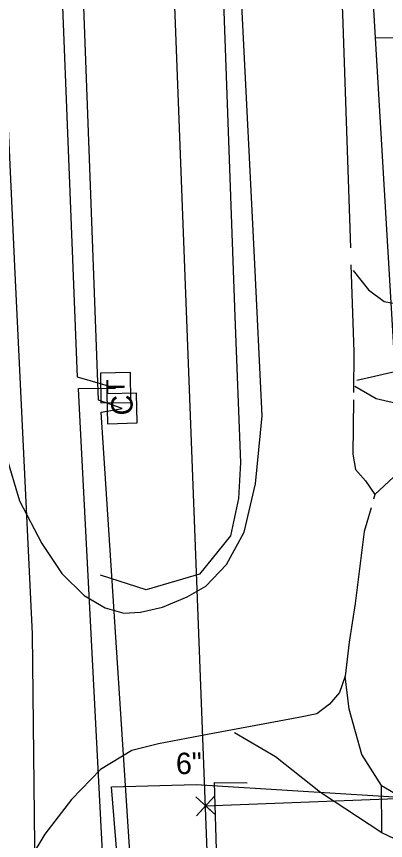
# Model space of a CAD drawing. Extents: x 3040896 to 3051146, y 687568 to 732976.
# Drawn here: x 3050432.3 to 3050501.2, y 693009.1 to 693163 of the extents above; entities that cross this region are included whole.
import ezdxf

# ---------------------------------------------------------------- set-up
doc = ezdxf.new("R2010")
doc.units = 0
for name, color, linetype in [('Exist Other Culture Fence Line', 7, 'Continuous'), ('Exist Property Corner CELL', 7, 'Continuous'), ('Exist Property Line', 7, 'Continuous'), ('Exist Right of Way Line', 7, 'Continuous'), ('Exist Roads Change in Surface', 7, 'Continuous'), ('Exist Roads EOP', 7, 'Continuous'), ('Exist Roads EOP Other', 7, 'Continuous'), ('Exist Roads Soil', 7, 'Continuous'), ('Exist Utilities Telephone Pedestal CELL', 7, 'Continuous'), ('Exist Utilities Telephone UG Cable', 7, 'Continuous'), ('Exist Utilities Telephone UG Conduit SUE', 7, 'Continuous'), ('Exist Utilities TV Pedestal CELL', 7, 'Continuous'), ('Exist Utilities TV UG Cable', 7, 'Continuous'), ('Exist Utilities Water UG Line', 7, 'Continuous'), ('Exist Utilities Water UG Line SUE', 7, 'Continuous'), ('Exist Utilities Water UG Line SUE Text', 7, 'Continuous')]:
    doc.layers.add(name, color=color, linetype=linetype)

msp = doc.modelspace()

# ---------------------------------------------------------------- linework, layer by layer
at = {"layer": 'Exist Other Culture Fence Line'}
for points in [[(3050461.66, 693420.06), (3050463.87, 693370.76), (3050465.79, 693314.44), (3050468.17, 693247.08), (3050470.72, 693172.66), (3050473.08, 693106.96), (3050474.13, 693079.67), (3050473.73, 693072.97), (3050472.28, 693065.99), (3050466.46, 693058.84), (3050456.5, 693055.87), (3050447.98, 693058.63)], [(3050498.68, 692955.75), (3050470.71, 692971.95), (3050469.27, 693019.9), (3050475.34, 693019.85)]]:
    msp.add_lwpolyline(points, dxfattribs=at)
at = {"layer": 'Exist Property Corner CELL'}
msp.add_line((3050467.58, 693015.53), (3050467.58, 693015.53), dxfattribs=at)
msp.add_lwpolyline([(3050469.28, 693017.36), (3050465.88, 693013.69), (3050467.58, 693015.53), (3050469.42, 693013.83), (3050465.75, 693017.23)], dxfattribs=at)
at = {"layer": 'Exist Property Line'}
msp.add_line((3050467.58, 693015.53), (3050975.2, 693034.85), dxfattribs=at)
at = {"layer": 'Exist Right of Way Line'}
msp.add_line((3050485.65, 692541.9), (3050408.68, 694559.38), dxfattribs=at)
at = {"layer": 'Exist Roads Change in Surface'}
for points in [[(3050494.76, 693116.63), (3050495.3, 693100.32), (3050495.22, 693092.75)], [(3050495.21, 693091.41), (3050495.11, 693081.2), (3050495.64, 693078.34), (3050497.45, 693076.23), (3050499.24, 693073.71), (3050498.99, 693072.85)]]:
    msp.add_lwpolyline(points, dxfattribs=at)
at = {"layer": 'Exist Roads EOP'}
for points in [[(3050430.26, 693081.1), (3050432.83, 693072.5), (3050437.03, 693064.52), (3050440.75, 693058.96), (3050444.94, 693054.81), (3050448.86, 693052.55), (3050452.32, 693051.51), (3050455.46, 693051.69), (3050459.56, 693052.66), (3050464.15, 693054.57), (3050467.65, 693056.6), (3050471.53, 693060.59), (3050474.8, 693066.64), (3050476.93, 693075.69), (3050478.15, 693088.38), (3050476.75, 693118.05), (3050474.41, 693163.87), (3050472.36, 693231.65), (3050469.63, 693312.63)], [(3050490.94, 693211.62), (3050490.97, 693211.05), (3050493.21, 693163.48), (3050494.65, 693119.79)], [(3050498.51, 693071.21), (3050497.23, 693066.81), (3050495.52, 693053.33), (3050494.41, 693046.11), (3050493.68, 693039.76), (3050492.62, 693036.7), (3050490.76, 693034.52), (3050488.37, 693032.73), (3050485.01, 693032.04), (3050467.97, 693028.85), (3050458.82, 693027.11), (3050453.83, 693025.86), (3050447.97, 693022.31), (3050442.56, 693016.71), (3050437.55, 693010.24), (3050434.8, 693005.69), (3050433.5, 693000.53), (3050433.46, 692996.86), (3050434.44, 692963.28), (3050436.57, 692908.27)]]:
    msp.add_lwpolyline(points, dxfattribs=at)
at = {"layer": 'Exist Roads EOP Other'}
for points in [[(3050495.2, 693115.51), (3050498.04, 693111.94), (3050500.94, 693109.77), (3050503.36, 693109.31), (3050511.24, 693109.37), (3050536.78, 693110.03), (3050554.16, 693111.32), (3050557.38, 693111.79), (3050559.66, 693112.87), (3050561.8, 693114.9), (3050563.12, 693116.51), (3050563.82, 693129.04), (3050583.56, 693130.02), (3050583.6, 693120.17), (3050584.8, 693113.87), (3050585.68, 693111.86), (3050587.49, 693110.14), (3050589.53, 693108.32), (3050593.47, 693107.97), (3050597.59, 693108.72)], [(3050495.85, 693095.07), (3050499.16, 693095.83), (3050504.01, 693096.93), (3050512.16, 693097.7), (3050541.75, 693098.57), (3050563.5, 693099.54), (3050570.36, 693099.32), (3050576.99, 693098.07), (3050580.74, 693096.84), (3050586.09, 693096.11), (3050600.4, 693096.07), (3050633.06, 693098.07), (3050632.53, 693107.55)], [(3050495.49, 693093.93), (3050499.45, 693091.62), (3050504.09, 693090.54), (3050515.12, 693089.94), (3050535.9, 693089.75), (3050562.15, 693091.08), (3050580.93, 693092.23), (3050611.8, 693093.54), (3050632.98, 693094.14), (3050633.64, 693082.36)], [(3050499.24, 693073.71), (3050502.7, 693076.95), (3050505.47, 693079.11), (3050510.44, 693081.36), (3050517.76, 693082.18), (3050539.41, 693082.36), (3050563.47, 693082.47), (3050570.09, 693081.13), (3050575.52, 693078.24), (3050579.42, 693074.12), (3050582.05, 693069.46), (3050583.09, 693062.57), (3050584.66, 693046.34), (3050602.07, 693047.69), (3050600.61, 693077.92), (3050601.47, 693079.72), (3050602.36, 693080.77), (3050603.55, 693081), (3050612.48, 693080.68)], [(3050613.57, 692966.45), (3050576.44, 692965.66), (3050575.85, 692968.77), (3050573.87, 692983.12), (3050572.45, 692993.66), (3050571.51, 692996.09), (3050567.96, 693000.53), (3050563.52, 693004.43), (3050557.3, 693006.09), (3050547.21, 693006.96), (3050515.89, 693006.09), (3050507.49, 693007.21), (3050500.52, 693010.46), (3050500.46, 693019.33), (3050504.49, 693016.96), (3050509.88, 693015.35), (3050520.55, 693013.93), (3050547.81, 693016.01), (3050576.54, 693017.13), (3050618.19, 693018.86), (3050635.95, 693019.46), (3050636.74, 693007.71)]]:
    msp.add_lwpolyline(points, dxfattribs=at)
at = {"layer": 'Exist Roads Soil'}
for points in [[(3050500.46, 693019.33), (3050496.82, 693025.1), (3050494.41, 693033.56), (3050493.68, 693039.76)], [(3050500.52, 693010.46), (3050489.07, 693018.04), (3050480.65, 693024.69), (3050473.01, 693029.19)]]:
    msp.add_lwpolyline(points, dxfattribs=at)
at = {"layer": 'Exist Utilities Telephone Pedestal CELL'}
msp.add_line((3050450.76, 693093.55), (3050450.76, 693093.55), dxfattribs=at)
msp.add_lwpolyline([(3050453.62, 693090.86), (3050453.55, 693096.46), (3050447.95, 693096.39), (3050448.02, 693090.8), (3050453.62, 693090.86)], dxfattribs=at)
at = {"layer": 'Exist Utilities Telephone UG Cable'}
msp.add_lwpolyline([(3050459.99, 692782.47), (3050444.06, 693089.7), (3050443.83, 693093.49), (3050450.76, 693093.55), (3050443.69, 693095.61), (3050437.82, 693243.47), (3050444.66, 693244.21), (3050437.82, 693245.37), (3050433.36, 693392.66), (3050440.93, 693393.67), (3050432.94, 693395.06), (3050427.74, 693542.45), (3050431.01, 693542.65), (3050427.36, 693543.95), (3050417.85, 693768.03)], dxfattribs=at)
at = {"layer": 'Exist Utilities Telephone UG Conduit SUE'}
msp.add_lwpolyline([(3050435.97, 692985.55), (3050435.25, 693047.67), (3050431.98, 693116.32), (3050429.6, 693167.87), (3050426.84, 693229.42), (3050425.35, 693277.43), (3050423.64, 693317.03), (3050421.5, 693375.83), (3050418.93, 693435.04), (3050416.89, 693483.89), (3050414.03, 693528.7)], dxfattribs=at)
at = {"layer": 'Exist Utilities TV Pedestal CELL'}
msp.add_line((3050451.98, 693089.77), (3050451.98, 693089.77), dxfattribs=at)
msp.add_lwpolyline([(3050454.82, 693087.06), (3050454.69, 693092.61), (3050449.14, 693092.47), (3050449.28, 693086.92), (3050454.82, 693087.06)], dxfattribs=at)
at = {"layer": 'Exist Utilities TV UG Cable'}
msp.add_lwpolyline([(3050479.17, 692735.85), (3050476.67, 692781.89), (3050462.51, 692783.36), (3050455.06, 692935.93), (3050457.91, 692938.15), (3050448.08, 693089.07), (3050451.98, 693089.77), (3050447.57, 693091.29), (3050442.06, 693239.93), (3050445.26, 693241.84), (3050440.58, 693243.1), (3050435.43, 693393.55), (3050439.36, 693394.52), (3050435.53, 693395.24), (3050430.75, 693539.42), (3050433.07, 693540.96), (3050430.75, 693541.4), (3050421.5, 693768.47)], dxfattribs=at)
at = {"layer": 'Exist Utilities Water UG Line'}
msp.add_lwpolyline([(3050464.56, 692841.54), (3050450.03, 693019.11)], dxfattribs=at)
at = {"layer": 'Exist Utilities Water UG Line SUE'}
for points in [[(3050499.37, 693159.01), (3050496.72, 693203.54), (3050495.05, 693254.77), (3050493.33, 693315.05), (3050500.47, 693314.96)], [(3050503.35, 693091.63), (3050499.37, 693159.01), (3050505.37, 693159.07)], [(3050450.03, 693019.11), (3050465.81, 693019.51), (3050505.84, 693017), (3050513.44, 693015.57)]]:
    msp.add_lwpolyline(points, dxfattribs=at)

# ---------------------------------------------------------------- texts
at = {"layer": 'Exist Utilities Telephone Pedestal CELL'}
msp.add_text('T', height=3.42, rotation=90.6875, dxfattribs=at).set_placement((3050452.48, 693092.44))
at = {"layer": 'Exist Utilities TV Pedestal CELL'}
msp.add_text('C', height=4, rotation=91.4232, dxfattribs=at).set_placement((3050454.01, 693088.51))
at = {"layer": 'Exist Utilities Water UG Line SUE Text'}
msp.add_text('6"', height=4, rotation=1.4406, dxfattribs=at).set_placement((3050462.1, 693021.42))

doc.saveas('drawing.dxf')
